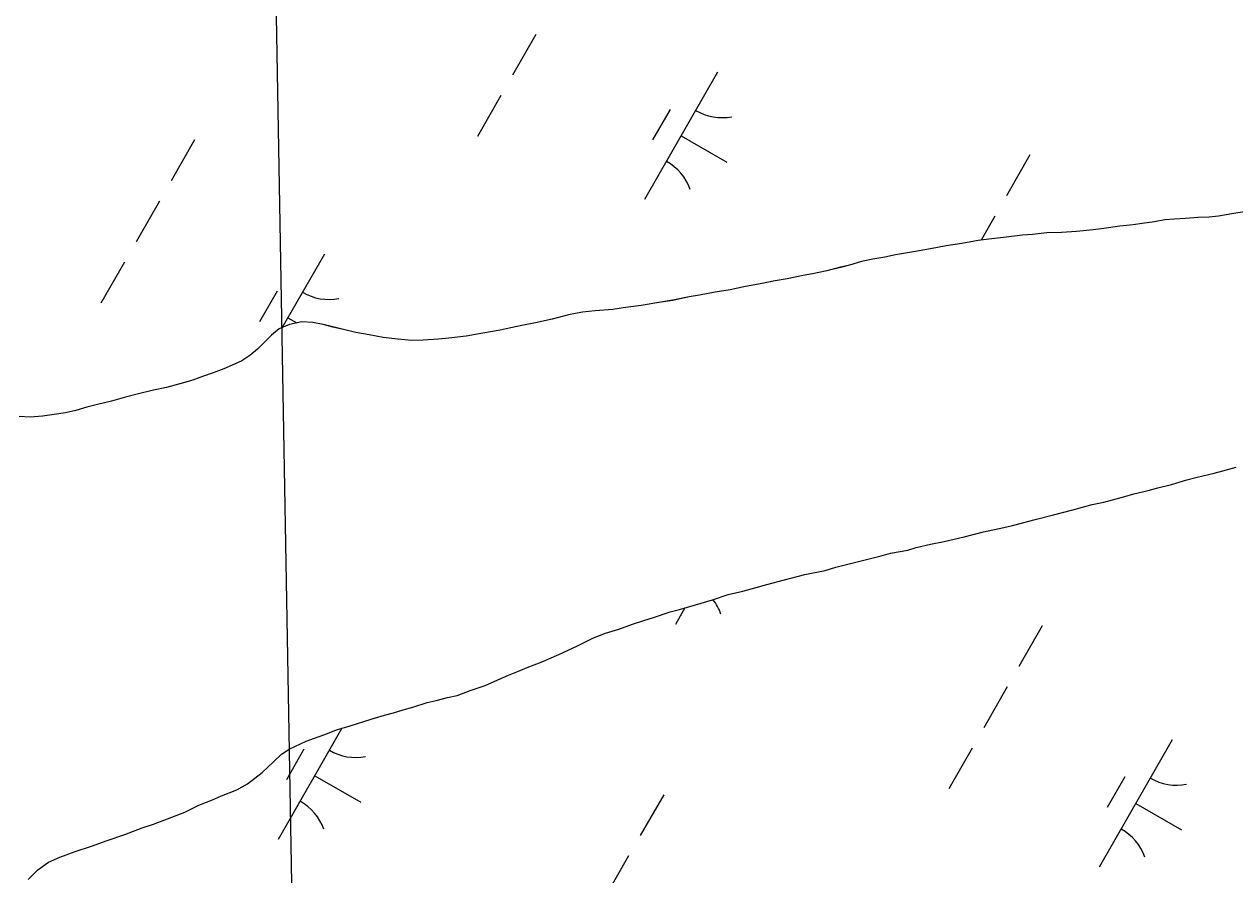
# Model space of a CAD drawing. Extents: x 3930721 to 3950824, y 220441 to 242861.
# Drawn here: x 3935382.2 to 3935794.4, y 228013.4 to 228302.9 of the extents above; entities that cross this region are included whole.
import ezdxf

# ---------------------------------------------------------------- set-up
doc = ezdxf.new("R2010")
doc.units = 0
for name, color, linetype in [('V-GRID-MAJR', 7, 'Continuous'), ('V-TOPO-SHOR', 7, 'Continuous'), ('V-WETL-SWMP', 7, 'Continuous')]:
    doc.layers.add(name, color=color, linetype=linetype)

msp = doc.modelspace()

# ---------------------------------------------------------------- linework, layer by layer
at = {"layer": 'V-GRID-MAJR'}
msp.add_line((3935534.95, 224567.22), (3935444.08, 229645.95), dxfattribs=at)
at = {"layer": 'V-TOPO-SHOR'}
for points in [[(3935798.28, 228239.14), (3935793.44, 228238.37), (3935788.87, 228237.6), (3935785.67, 228237.26), (3935781.79, 228237.09), (3935777.65, 228236.75), (3935773.85, 228236.58), (3935770.57, 228236.33), (3935767.03, 228235.64), (3935762.89, 228235.04), (3935759.78, 228234.62), (3935755.29, 228234.19), (3935749.86, 228233.42), (3935746.23, 228232.91), (3935740.54, 228232.31), (3935735.44, 228232.06), (3935730.35, 228231.89), (3935725.52, 228231.38), (3935722.07, 228231.13), (3935715.68, 228230.36), (3935710.68, 228229.76), (3935707.05, 228229.34), (3935701.44, 228228.31), (3935696.18, 228227.45), (3935690.74, 228226.51), (3935684.95, 228225.4), (3935678.82, 228224.46), (3935675.29, 228223.68), (3935671.14, 228222.91), (3935667.26, 228222.14), (3935663.2, 228220.94), (3935660.18, 228220.17), (3935655.52, 228218.96), (3935650.6, 228217.93), (3935647.49, 228217.33), (3935641.97, 228216.3), (3935637.22, 228215.45), (3935633.42, 228214.68), (3935627.81, 228213.65), (3935622.63, 228212.53), (3935617.45, 228211.68), (3935612.1, 228210.74), (3935608.65, 228210.14), (3935603.04, 228208.94), (3935598.29, 228208.17), (3935592.25, 228207.14), (3935586.12, 228206.37), (3935582.58, 228205.86), (3935576.63, 228205.35), (3935572.31, 228204.92), (3935567.48, 228203.98), (3935561.95, 228202.52), (3935556.34, 228201.32), (3935552.2, 228200.46), (3935547.37, 228199.43), (3935544.26, 228198.74), (3935538.39, 228197.72), (3935532.69, 228196.77), (3935526.74, 228196.09), (3935523.29, 228195.67), (3935518.02, 228195.41), (3935514.22, 228195.24), (3935509.39, 228195.68), (3935504.39, 228196.29), (3935499.64, 228197.16), (3935495.07, 228198.03), (3935490.93, 228198.99), (3935487.31, 228199.86)], [(3935487.31, 228199.86), (3935483.94, 228200.72), (3935480.49, 228201.42), (3935476.69, 228201.59), (3935472.55, 228200.74), (3935469.01, 228199.19), (3935466.42, 228197.04), (3935463.91, 228194.62), (3935461.58, 228192.29), (3935459.07, 228190.14), (3935456.31, 228188.33), (3935453.03, 228186.87), (3935450.18, 228185.66), (3935446.55, 228184.29), (3935442.93, 228183), (3935439.65, 228181.8), (3935435.24, 228180.51), (3935430.67, 228179.3), (3935426.27, 228178.36), (3935421.09, 228177.07), (3935416.68, 228175.96), (3935411.94, 228174.67), (3935407.1, 228173.47), (3935403.56, 228172.52), (3935399.77, 228171.49), (3935396.23, 228170.63), (3935392.43, 228170.04), (3935388.37, 228169.52), (3935384.23, 228169.18), (3935380.52, 228169.45)], [(3935383.59, 228011.8), (3935386.88, 228015.09), (3935390.52, 228017.68), (3935394.33, 228019.4), (3935399.53, 228021.3), (3935405.07, 228023.2), (3935410.44, 228025.1), (3935416.5, 228027.16), (3935422.39, 228029.41), (3935426.2, 228030.61), (3935432.43, 228033.03), (3935436.93, 228034.75), (3935441.61, 228037.17), (3935446.29, 228038.89), (3935449.4, 228040.28), (3935454.6, 228042.35), (3935458.24, 228044.42), (3935463.26, 228048.22), (3935467.07, 228051.85), (3935469.85, 228054.44), (3935472.45, 228056.17), (3935478.16, 228058.93), (3935485.44, 228061.52), (3935488.55, 228062.73), (3935493.23, 228064.11), (3935500.33, 228066.35), (3935504.83, 228067.72), (3935507.95, 228068.59), (3935511.24, 228069.62), (3935514.53, 228070.48), (3935519.38, 228072.03), (3935522.49, 228072.72), (3935526.3, 228073.76), (3935529.59, 228074.44), (3935534.09, 228076.17), (3935539.12, 228077.89), (3935543.45, 228079.79), (3935547.08, 228081.34), (3935550.55, 228082.72), (3935553.49, 228083.93), (3935558.17, 228085.83), (3935564.23, 228088.42), (3935570.64, 228091.35), (3935576.01, 228094.11), (3935580.16, 228095.67), (3935584.67, 228097.05), (3935589.34, 228098.77), (3935593.15, 228099.98), (3935596.44, 228101.01), (3935602.16, 228102.91), (3935605.27, 228103.77), (3935610.81, 228105.32), (3935616.53, 228107.04), (3935621.9, 228108.77), (3935626.92, 228109.97), (3935631.42, 228111.18), (3935635.06, 228112.21), (3935641.12, 228113.76), (3935648.04, 228115.65), (3935654.97, 228117.03), (3935658.6, 228118.07), (3935664.49, 228119.62), (3935669.86, 228120.99), (3935674.02, 228122.03), (3935677.13, 228122.89), (3935683.02, 228123.92), (3935685.96, 228124.78), (3935690.81, 228125.99), (3935695.48, 228126.85), (3935702.24, 228128.39), (3935708.82, 228130.12), (3935715.74, 228131.67), (3935718.69, 228132.35), (3935721.8, 228133.04), (3935725.96, 228134.25), (3935732.71, 228135.97), (3935739.29, 228137.69), (3935745.87, 228139.41), (3935749.85, 228140.27), (3935756.95, 228142.17), (3935760.07, 228143.03), (3935764.92, 228144.24), (3935768.21, 228145.1), (3935772.89, 228146.3), (3935778.08, 228147.85), (3935781.54, 228148.71), (3935787.43, 228150.09), (3935790.37, 228150.95), (3935794.87, 228152.16)]]:
    msp.add_lwpolyline(points, dxfattribs=at)
at = {"layer": 'V-WETL-SWMP'}
for p, q in [((3935556.46, 228299.43), (3935548.51, 228285.55)), ((3935618.28, 228286.59), (3935593.44, 228243.2)), ((3935544.53, 228278.61), (3935536.58, 228264.72)), ((3935602.15, 228273.93), (3935596.18, 228263.52)), ((3935440.15, 228263.54), (3935432.2, 228249.65)), ((3935605.86, 228264.89), (3935621.48, 228255.95)), ((3935724.65, 228258.42), (3935716.7, 228244.54)), ((3935428.22, 228242.71), (3935420.27, 228228.83)), ((3935712.73, 228237.59), (3935708.07, 228229.46)), ((3935484.42, 228224.7), (3935470.08, 228199.65)), ((3935416.29, 228221.88), (3935408.34, 228208)), ((3935468.28, 228212.04), (3935462.32, 228201.63)), ((3935471.99, 228203), (3935475.05, 228201.25)), ((3935607.15, 228104.29), (3935603.91, 228098.64)), ((3935728.83, 228098.2), (3935720.88, 228084.32)), ((3935716.91, 228077.38), (3935708.95, 228063.49)), ((3935490.39, 228063.27), (3935468.72, 228025.43)), ((3935477.43, 228056.17), (3935471.46, 228045.75)), ((3935704.98, 228056.55), (3935697.03, 228042.67)), ((3935773.1, 228059.36), (3935748.25, 228015.98)), ((3935481.14, 228047.12), (3935496.76, 228038.18)), ((3935756.96, 228046.71), (3935751, 228036.3)), ((3935599.94, 228040.65), (3935591.98, 228026.77)), ((3935760.68, 228037.67), (3935776.3, 228028.72)), ((3935588.01, 228019.83), (3935580.06, 228005.94))]:
    msp.add_line(p, q, dxfattribs=at)
for points in [[(3935798.28, 228239.14), (3935793.44, 228238.37), (3935788.87, 228237.6), (3935785.68, 228237.26), (3935781.79, 228237.09), (3935777.65, 228236.75), (3935773.85, 228236.58), (3935770.57, 228236.33), (3935767.03, 228235.64), (3935762.89, 228235.04), (3935759.78, 228234.62), (3935755.29, 228234.19), (3935749.86, 228233.42), (3935746.23, 228232.91), (3935740.54, 228232.31), (3935735.44, 228232.06), (3935730.35, 228231.89), (3935725.52, 228231.38), (3935722.07, 228231.13), (3935715.68, 228230.36), (3935710.68, 228229.76), (3935707.05, 228229.34), (3935701.44, 228228.31), (3935696.17, 228227.45), (3935690.74, 228226.51), (3935684.95, 228225.4), (3935678.83, 228224.46), (3935675.29, 228223.68), (3935671.14, 228222.91), (3935667.26, 228222.14), (3935663.2, 228220.94), (3935660.18, 228220.16), (3935655.52, 228218.96), (3935650.6, 228217.93), (3935647.49, 228217.33), (3935641.97, 228216.3), (3935637.22, 228215.45), (3935633.42, 228214.68), (3935627.81, 228213.65), (3935622.63, 228212.53), (3935617.45, 228211.68), (3935612.1, 228210.74), (3935608.65, 228210.14), (3935603.04, 228208.93), (3935598.29, 228208.17), (3935592.25, 228207.14), (3935586.12, 228206.37), (3935582.58, 228205.86), (3935576.63, 228205.35), (3935572.31, 228204.92), (3935567.48, 228203.98), (3935561.95, 228202.52), (3935556.34, 228201.32), (3935552.2, 228200.46), (3935547.37, 228199.43), (3935544.26, 228198.74), (3935538.39, 228197.72), (3935532.69, 228196.77), (3935526.74, 228196.09), (3935523.28, 228195.67), (3935518.02, 228195.41), (3935514.22, 228195.24), (3935509.39, 228195.68), (3935504.39, 228196.29), (3935499.64, 228197.16), (3935495.07, 228198.03), (3935490.93, 228198.99), (3935487.31, 228199.85)], [(3935487.31, 228199.85), (3935483.94, 228200.72), (3935480.49, 228201.42), (3935476.69, 228201.59), (3935472.55, 228200.74), (3935469.01, 228199.19), (3935466.42, 228197.03), (3935463.91, 228194.62), (3935461.58, 228192.29), (3935459.07, 228190.14), (3935456.31, 228188.33), (3935453.03, 228186.87), (3935450.18, 228185.67), (3935446.55, 228184.29), (3935442.93, 228183), (3935439.65, 228181.8), (3935435.24, 228180.51), (3935430.67, 228179.3), (3935426.27, 228178.36), (3935421.09, 228177.07), (3935416.68, 228175.96), (3935411.94, 228174.67), (3935407.1, 228173.47), (3935403.56, 228172.52), (3935399.77, 228171.49), (3935396.23, 228170.63), (3935392.43, 228170.04), (3935388.37, 228169.52), (3935384.23, 228169.18), (3935380.52, 228169.45)], [(3935463.26, 228048.22), (3935467.07, 228051.85), (3935469.85, 228054.44), (3935472.45, 228056.17), (3935478.16, 228058.93), (3935485.44, 228061.52), (3935488.55, 228062.73), (3935493.23, 228064.11), (3935500.33, 228066.35), (3935504.83, 228067.73), (3935507.95, 228068.59), (3935511.24, 228069.62), (3935514.53, 228070.48), (3935519.38, 228072.03), (3935522.49, 228072.72), (3935526.3, 228073.76), (3935529.59, 228074.44), (3935534.09, 228076.17), (3935539.12, 228077.89), (3935543.45, 228079.79), (3935547.08, 228081.34), (3935550.55, 228082.72), (3935553.49, 228083.93), (3935558.17, 228085.83), (3935564.23, 228088.42), (3935570.64, 228091.35), (3935576.01, 228094.11), (3935580.16, 228095.67), (3935584.67, 228097.05), (3935589.34, 228098.77), (3935593.15, 228099.98), (3935596.44, 228101.01), (3935602.16, 228102.91), (3935605.27, 228103.77), (3935610.81, 228105.32), (3935616.53, 228107.04), (3935621.9, 228108.77), (3935626.92, 228109.97), (3935631.42, 228111.18), (3935635.06, 228112.21), (3935641.12, 228113.76), (3935648.04, 228115.66), (3935654.97, 228117.03), (3935658.6, 228118.07), (3935664.49, 228119.62), (3935669.86, 228120.99), (3935674.02, 228122.03), (3935677.13, 228122.89), (3935683.02, 228123.92), (3935685.96, 228124.78), (3935690.81, 228125.99), (3935695.48, 228126.85), (3935702.24, 228128.39), (3935708.82, 228130.12), (3935715.74, 228131.67), (3935718.69, 228132.35), (3935721.8, 228133.04), (3935725.96, 228134.25), (3935732.71, 228135.97), (3935739.29, 228137.69), (3935745.87, 228139.41), (3935749.85, 228140.27), (3935756.95, 228142.17), (3935760.07, 228143.03), (3935764.92, 228144.24), (3935768.21, 228145.1), (3935772.88, 228146.3), (3935778.08, 228147.85), (3935781.54, 228148.71), (3935787.43, 228150.09), (3935790.37, 228150.95), (3935794.88, 228152.16)], [(3935383.59, 228011.8), (3935386.88, 228015.09), (3935390.52, 228017.68), (3935394.33, 228019.4), (3935399.53, 228021.3), (3935405.07, 228023.2), (3935410.44, 228025.1), (3935416.5, 228027.16), (3935422.39, 228029.41), (3935426.2, 228030.61), (3935432.43, 228033.03), (3935436.93, 228034.75), (3935441.61, 228037.17), (3935446.29, 228038.9), (3935449.4, 228040.28), (3935454.6, 228042.35), (3935458.24, 228044.42), (3935463.26, 228048.22)]]:
    msp.add_lwpolyline(points, dxfattribs=at)
for centre, start, end in [((3935619.79, 228288.74), 239.4279, 280.9715), ((3935592.34, 228240.81), 19.4279, 60.9715), ((3935485.93, 228226.85), 239.4279, 280.9715), ((3935602.81, 228096.25), 19.4279, 37.9985), ((3935495.07, 228070.98), 239.4279, 280.9715), ((3935774.61, 228061.52), 239.4279, 280.9715), ((3935467.62, 228023.04), 19.4279, 60.9715), ((3935747.15, 228013.58), 19.4279, 60.9715)]:
    msp.add_arc(centre, 17.62, start, end, dxfattribs=at)

doc.saveas('drawing.dxf')
